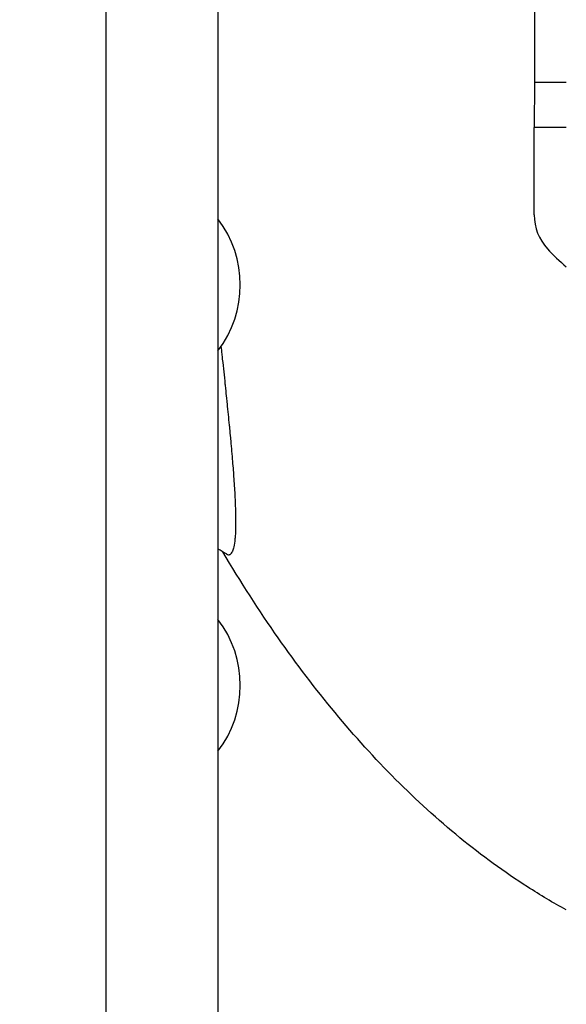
# Model space of a CAD drawing. Header units: inches. Extents: x 5 to 1128, y -85 to 748.
# Tile 344 of 656: x 472.62 to 476.71, y 660.81 to 668.19. Entities that reach past the tile are written whole.
import ezdxf

# ---------------------------------------------------------------- set-up
doc = ezdxf.new("R2010")
doc.units = ezdxf.units.IN
doc.header["$LTSCALE"] = 32
doc.header["$MEASUREMENT"] = 0
doc.layers.add('Dimension (ANSI)', color=7, linetype='Continuous', lineweight=25)
doc.layers.add('Visible (ANSI)', color=7, linetype='Continuous', lineweight=30)
doc.styles.add('Note Text (ANSI)', font='tahoma.ttf')
doc.dimstyles.new('SB Fraction-16 (ANSI)', dxfattribs={"dimscale": 32, "dimtxt": 0.125, "dimasz": 0.098425, "dimexe": 0.125, "dimexo": 0.0625, "dimgap": 0.031496, "dimtad": 0, "dimtih": 1, "dimtoh": 1, "dimdec": 4, "dimrnd": 1e-08, "dimzin": 0, "dimdsep": 46, "dimlunit": 5, "dimtxsty": 'Note Text (ANSI)', "dimcen": 0.09, "dimdle": 0.393701, "dimclrd": 256, "dimclre": 256, "dimclrt": 256, "dimadec": 0, "dimazin": 3, "dimtfac": 0.96, "dimtofl": 0, "dimtmove": 0, "dimatfit": 3, "dimfxl": 1, "dimfrac": 2, "dimtolj": 1, "dimtzin": 12, "dimlwd": -1, "dimlwe": -1, "dimarcsym": 0})

# ---------------------------------------------------------------- blocks, each defined once
blk = doc.blocks.new('*D19')
at = {"layer": 'Defpoints', "color": 0, "transparency": 16777216}
for p in [(484.7806, 699.9398), (324.6849, 555.9398), (484.7806, 555.9398)]:
    blk.add_point(p, dxfattribs=at)
at = {"layer": 'Dimension (ANSI)', "transparency": 16777216}
for p, q in [((482.7806, 699.9398), (320.6849, 699.9398)), ((324.6849, 696.7902), (324.6849, 635.4544)), ((324.6849, 559.0894), (324.6849, 629.4252)), ((482.7806, 555.9398), (320.6849, 555.9398))]:
    blk.add_line(p, q, dxfattribs=at)
for points in [[(324.16, 696.7902), (325.2098, 696.7902), (324.6849, 699.9398)], [(324.16, 559.0894), (325.2098, 559.0894), (324.6849, 555.9398)]]:
    blk.add_solid(points, dxfattribs=at)
at = {"layer": 'Dimension (ANSI)', "transparency": 16777216, "insert": (320.5519, 634.4465), "char_height": 4, "attachment_point": 1, "style": 'Note Text (ANSI)'}
blk.add_mtext('\\A1;144', dxfattribs=at)

msp = doc.modelspace()

# ---------------------------------------------------------------- linework, layer by layer
at = {"layer": 'Visible (ANSI)'}
for p, q in [((473.26127, 688.86904), (473.26127, 604.50428)), ((474.10127, 688.86904), (474.10127, 604.50428)), ((476.47127, 669.37529), (476.47127, 667.72186)), ((476.47127, 667.72186), (476.46877, 667.38355)), ((476.47127, 667.72186), (476.70877, 667.72186)), ((476.47127, 667.72186), (476.70877, 667.72186)), ((476.70877, 667.38355), (476.46877, 667.38355)), ((476.46877, 666.72781), (476.46877, 667.38355)), ((476.70877, 667.38355), (476.46877, 667.38355))]:
    msp.add_line(p, q, dxfattribs=at)
for centre, radius, start, end in [((473.45627, 666.20404), 0.8125, 322.546318, 37.453682), ((476.84377, 666.72781), 0.375, 180, 222.481033), ((477.65877, 667.47412), 1.48008, 222.481033, 230.069662), ((473.45627, 663.20404), 0.8125, 322.546318, 37.453682)]:
    msp.add_arc(centre, radius, start, end, dxfattribs=at)
for points, knots in [([(474.16454, 664.18807), (474.16975, 664.185), (474.17468, 664.18324), (474.17932, 664.18278), (474.17993, 664.18272), (474.18055, 664.18268), (474.18115, 664.18267), (474.1824, 664.18264), (474.18364, 664.1827), (474.18485, 664.18287), (474.18741, 664.18321), (474.18988, 664.184), (474.19225, 664.18522), (474.19325, 664.18574), (474.19424, 664.18633), (474.1952, 664.18701), (474.20098, 664.19102), (474.20616, 664.19782), (474.21074, 664.20742), (474.21131, 664.20863), (474.21188, 664.20989), (474.21244, 664.21119), (474.21446, 664.2159), (474.21636, 664.22121), (474.21812, 664.22709), (474.21852, 664.22843), (474.21892, 664.2298), (474.21931, 664.2312), (474.22328, 664.24552), (474.22654, 664.26296), (474.2291, 664.28345), (474.22925, 664.2846), (474.22939, 664.28575), (474.22953, 664.28692), (474.23075, 664.29719), (474.2318, 664.30819), (474.23269, 664.31992), (474.23276, 664.3208), (474.23282, 664.32168), (474.23289, 664.32256), (474.23474, 664.34805), (474.23582, 664.37689), (474.23616, 664.40892), (474.23616, 664.409), (474.23616, 664.40908), (474.23616, 664.40916), (474.23633, 664.42531), (474.23631, 664.44227), (474.23611, 664.46001), (474.23611, 664.46039), (474.23611, 664.46077), (474.2361, 664.46115), (474.23603, 664.46697), (474.23594, 664.47286), (474.23584, 664.47884), (474.2353, 664.50913), (474.23426, 664.54171), (474.23275, 664.5765), (474.23268, 664.57802), (474.23261, 664.57955), (474.23254, 664.58108), (474.23167, 664.6007), (474.23065, 664.62101), (474.22948, 664.64201), (474.22935, 664.64432), (474.22922, 664.64665), (474.22909, 664.64898), (474.22665, 664.69204), (474.22361, 664.73792), (474.22001, 664.78646), (474.21969, 664.79075), (474.21937, 664.79505), (474.21904, 664.79938), (474.21743, 664.82081), (474.21571, 664.84274), (474.21388, 664.86517), (474.21344, 664.87059), (474.213, 664.87604), (474.21255, 664.88152), (474.20848, 664.93079), (474.20395, 664.98232), (474.19902, 665.03578), (474.19831, 665.0435), (474.19759, 665.05126), (474.19686, 665.05906), (474.19476, 665.08154), (474.19259, 665.10437), (474.19036, 665.12751), (474.18952, 665.13623), (474.18867, 665.145), (474.18781, 665.15381), (474.18273, 665.2059), (474.17735, 665.25954), (474.17171, 665.31457), (474.1714, 665.31752), (474.1711, 665.32047), (474.1708, 665.32344), (474.16974, 665.33366), (474.16868, 665.34396), (474.16761, 665.35431), (474.16512, 665.37836), (474.16258, 665.40275), (474.15998, 665.42746), (474.15882, 665.43844), (474.15766, 665.4495), (474.15648, 665.46061), (474.1501, 665.52099), (474.14343, 665.58324), (474.1365, 665.64718), (474.13512, 665.65999), (474.13372, 665.67286), (474.13232, 665.6858), (474.13023, 665.70505), (474.12811, 665.72445), (474.12598, 665.74399)], [0.461700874, 0.461700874, 0.461700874, 0.461700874, 0.465613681, 0.465613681, 0.465613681, 0.466132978, 0.466132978, 0.466132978, 0.467204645, 0.467204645, 0.467204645, 0.469469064, 0.469469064, 0.469469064, 0.470422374, 0.470422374, 0.470422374, 0.476113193, 0.476113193, 0.476113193, 0.476831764, 0.476831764, 0.476831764, 0.479434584, 0.479434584, 0.479434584, 0.480026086, 0.480026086, 0.480026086, 0.486081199, 0.486081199, 0.486081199, 0.48642054, 0.48642054, 0.48642054, 0.489405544, 0.489405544, 0.489405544, 0.489627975, 0.489627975, 0.489627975, 0.496054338, 0.496054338, 0.496054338, 0.496070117, 0.496070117, 0.496070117, 0.49930854, 0.49930854, 0.49930854, 0.499378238, 0.499378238, 0.499378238, 0.500438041, 0.500438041, 0.500438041, 0.505811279, 0.505811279, 0.505811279, 0.506046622, 0.506046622, 0.506046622, 0.509059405, 0.509059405, 0.509059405, 0.509391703, 0.509391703, 0.509391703, 0.515527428, 0.515527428, 0.515527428, 0.516069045, 0.516069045, 0.516069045, 0.518751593, 0.518751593, 0.518751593, 0.519399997, 0.519399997, 0.519399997, 0.525232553, 0.525232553, 0.525232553, 0.526074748, 0.526074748, 0.526074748, 0.528502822, 0.528502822, 0.528502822, 0.529417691, 0.529417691, 0.529417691, 0.534826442, 0.534826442, 0.534826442, 0.535116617, 0.535116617, 0.535116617, 0.536118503, 0.536118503, 0.536118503, 0.538446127, 0.538446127, 0.538446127, 0.539481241, 0.539481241, 0.539481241, 0.54510373, 0.54510373, 0.54510373, 0.546229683, 0.546229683, 0.546229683, 0.547904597, 0.547904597, 0.547904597, 0.547904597]), ([(476.70877, 661.52162), (476.61088, 661.57529), (476.5142, 661.6328), (476.07229, 661.91619), (475.74269, 662.1868), (475.1199, 662.81235), (474.82658, 663.1674), (474.4089, 663.76449), (474.27085, 663.97934), (474.13807, 664.2037)], [6.55074861, 6.55074861, 6.55074861, 6.55074861, 6.59347058, 6.59347058, 6.74861322, 6.74861322, 6.90375586, 6.90375586, 6.98467384, 6.98467384, 6.98467384, 6.98467384])]:
    msp.add_open_spline(points, degree=3, knots=knots, dxfattribs=at)
msp.add_open_spline([(474.16454, 664.18807), (474.14345, 664.20052), (474.12236, 664.21297), (474.10127, 664.22542)], degree=3, dxfattribs=at)

# ---------------------------------------------------------------- dimensions: what is measured, and where the dimension line sits
at = {"layer": 'Dimension (ANSI)'}
dim = msp.add_linear_dim(base=(324.68489, 555.93978), p1=(484.78063, 699.93978), p2=(484.78063, 555.93978), angle=90, dimstyle='SB Fraction-16 (ANSI)', override={"dimgap": 0.031496, "dimdec": 4, "dimtol": 0, "dimlim": 0, "dimtp": 0, "dimtm": 0, "dimtdec": 2, "dimatfit": 1}, dxfattribs=at)
dim.commit()
dim.dimension.update_dxf_attribs({"geometry": '*D19', "text_midpoint": (324.68489, 632.43978), "dimtype": 160})

doc.saveas('drawing.dxf')
